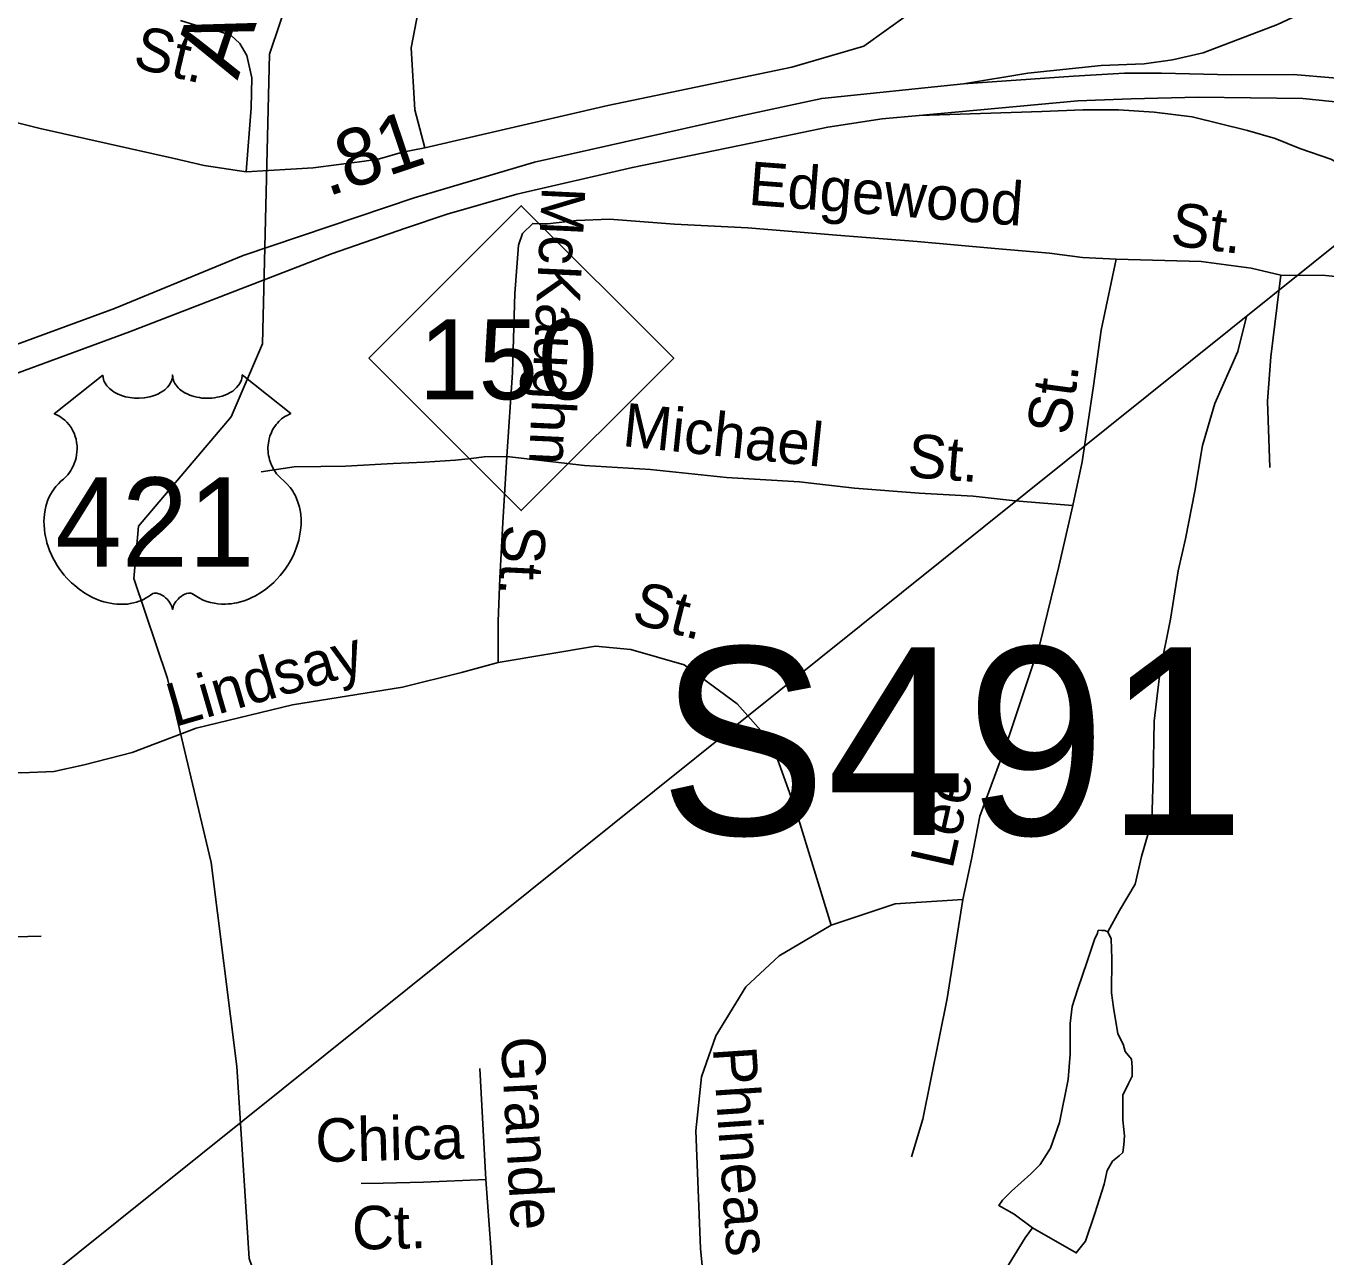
# Model space of a CAD drawing. Extents: x 1547597 to 1699558, y 810033 to 920809.
# Drawn here: x 1682523 to 1685363, y 859222 to 861911 of the extents above; entities that cross this region are included whole.
import ezdxf

# ---------------------------------------------------------------- set-up
doc = ezdxf.new("R2010")
doc.units = 0
for name, color, linetype in [('Exist Hydrographic Creek Single Shore', 7, 'Continuous'), ('Exist Hydrographic Creek Single Shore Label', 7, 'Continuous'), ('Exist Hydrographic Misc Water Feature', 7, 'Continuous'), ('Exist Road Non-System Type 51', 7, 'Continuous'), ('Exist Road Non-System Type 51 Label', 7, 'Continuous'), ('Exist Road Primary Interstate Divided Center Attributed', 7, 'Continuous'), ('Exist Road Primary Interstate Mileage Hundredths English Label', 7, 'Continuous'), ('Exist Road Primary Interstate Ramp 1 Lane Attributed', 7, 'Continuous'), ('Exist Road Primary Interstate Structure Ovrhead Sign Number Label', 7, 'Continuous'), ('Exist Road Primary NC Shield CELL', 7, 'Continuous'), ('Exist Road Primary NC Shield Number Label', 7, 'Continuous'), ('Exist Road Primary US Shield CELL', 7, 'Continuous'), ('Exist Road Primary US Shield Number Label', 7, 'Continuous'), ('Exist Utilities Electrical Transmission Line', 7, 'Continuous')]:
    doc.layers.add(name, color=color, linetype=linetype)

msp = doc.modelspace()

# ---------------------------------------------------------------- linework, layer by layer
at = {"layer": 'Exist Hydrographic Creek Single Shore'}
msp.add_lwpolyline([(1683940.7, 855122.4), (1683804.1, 855511.3), (1683736.3, 856102.6), (1683665.1, 856721.6), (1683677.9, 856821.6), (1683662.9, 856972.9), (1683638.5, 857190.6), (1683631.7, 857357.5), (1683581.3, 857626.6), (1683409.9, 857996.5), (1683356.5, 858225.2), (1683010.1, 859218.5), (1682983.4, 859637.9), (1682927.7, 860083.3), (1682831.7, 860485.7), (1682758.7, 860703.8), (1682768.6, 860818.5), (1682970.7, 861057.3), (1683039.7, 861216.7), (1683054.7, 861850), (1683459.7, 863053), (1683765.7, 863660.6)], dxfattribs=at)
at = {"layer": 'Exist Hydrographic Misc Water Feature'}
for points in [[(1685189.4, 861276.4), (1685170.8, 861200.4), (1685120.4, 861086.6), (1685093.8, 860994.4), (1685077.2, 860894.6), (1685056.6, 860790.8), (1685040.2, 860720.6), (1685023.7, 860615.1), (1685000.8, 860503.1), (1684988.3, 860392.5), (1684985.7, 860268.7), (1684983.1, 860174.3), (1684960.5, 860096.8), (1684946.5, 860036.4), (1684912, 859978.9), (1684887, 859931.8)], [(1684722.4, 859285.2), (1684682.3, 859315.5), (1684648.5, 859334.3), (1684656.4, 859345.5), (1684676.5, 859365.7), (1684718.8, 859403.4), (1684738.8, 859423.5), (1684761.2, 859459.2), (1684781.4, 859515.4), (1684800, 859609.4), (1684804.3, 859665.1), (1684804.6, 859695.5), (1684804.6, 859731.6), (1684808.9, 859769.2), (1684821.2, 859807.6), (1684841.4, 859867), (1684857.6, 859915.1), (1684863.9, 859929), (1684865.8, 859935.5), (1684873.8, 859935.3), (1684879.9, 859935.2), (1684887, 859931.8)], [(1684887, 859931.8), (1684893.7, 859916.8), (1684895.5, 859873.4), (1684895, 859798.7), (1684898.9, 859766.6), (1684908.6, 859709), (1684920.5, 859686.5), (1684924.5, 859670.9), (1684938.3, 859654.2), (1684940.2, 859636.9), (1684940.2, 859616.4), (1684932, 859600.9), (1684919.8, 859574.9), (1684919.7, 859550.3), (1684919.5, 859520.8), (1684921.4, 859500.3), (1684923.3, 859486.3), (1684921.4, 859466.6), (1684919.2, 859450.2), (1684911.2, 859443), (1684897, 859431), (1684885, 859410.7), (1684878.8, 859380.5), (1684858.3, 859316.9), (1684838.1, 859256.6), (1684817.8, 859230.7), (1684722.4, 859285.2)], [(1684722.4, 859285.2), (1684706.1, 859263.3), (1684659.5, 859188), (1684572.8, 859068.3), (1684472.1, 858932.5), (1684345.7, 858798.2), (1684249.3, 858687), (1684114.3, 858557.6), (1683965.4, 858406.4), (1683783.8, 858207.9), (1683673.3, 858122.4), (1683409.9, 857996.5)]]:
    msp.add_lwpolyline(points, dxfattribs=at)
at = {"layer": 'Exist Road Non-System Type 51'}
msp.add_line((1683514.7, 859633.2), (1683527.8, 859390.8), dxfattribs=at)
for points in [[(1683606.4, 862987.1), (1683535, 862849.4), (1683520.4, 862725.8), (1683531, 862608.6), (1683531, 862484.7), (1683519, 862395.4), (1683476.4, 862252.1), (1683433.8, 862108.2), (1683383.2, 861962.2), (1683364.6, 861863.6), (1683372.1, 861728.4), (1683393.9, 861645.1)], [(1683393.9, 861645.1), (1683794.1, 861737.5), (1684196.1, 861821.4), (1684353.3, 861866.9), (1684451.2, 861936.9), (1684531.6, 862041.8), (1684591, 862185.3), (1684664.4, 862279.7), (1684765.8, 862356.7)], [(1683004, 861592.5), (1683014.8, 861732.4), (1683016.2, 861798.4), (1683005.1, 861846.6), (1682989.7, 861872.9), (1682970, 861891.3), (1682936.2, 861902), (1682914.3, 861906.5), (1682860.6, 861923.6)], [(1682069.7, 861801.5), (1682247, 861761.9), (1682412.3, 861722.5), (1682553.7, 861687.7), (1682846.5, 861621.7), (1682912.2, 861606.4), (1683004, 861592.5)], [(1683004, 861592.5), (1683150.5, 861601.5), (1683262.4, 861616.1), (1683295.1, 861621), (1683345.5, 861636), (1683393.9, 861645.1)], [(1683573.8, 860970.6), (1683585.5, 861154.5), (1683591, 861326.5), (1683599.1, 861432.4), (1683607.7, 861458.2), (1683630.1, 861479.8), (1683648.1, 861478.8), (1683662.6, 861478.8), (1683725.5, 861486), (1683797.7, 861488.9), (1683939.6, 861478), (1684100.2, 861470.2), (1684294, 861454.3), (1684469.8, 861440.7), (1684639.6, 861425.3), (1684759.5, 861414.9), (1684831.3, 861405.4), (1684905.3, 861401.9)], [(1684905.3, 861401.9), (1684872.1, 861246.5), (1684855.7, 861124.8), (1684830.3, 860959.2), (1684810.4, 860863.6)], [(1684905.3, 861401.9), (1685090.9, 861396.5), (1685199.7, 861382), (1685264.8, 861366.6)], [(1685264.8, 861366.6), (1685243.1, 861188.4), (1685235.9, 861091.6), (1685240.8, 860946.4)], [(1685264.8, 861366.6), (1685362.4, 861366.3), (1685412.3, 861361.3)], [(1683036.8, 860937.5), (1683109, 860948), (1683167.1, 860948.9), (1683221.1, 860949.8), (1683325.3, 860955.7), (1683393.4, 860958.3), (1683461.5, 860962.9), (1683495.6, 860966.2), (1683523.7, 860969.7), (1683573.8, 860970.6)], [(1683573.8, 860970.6), (1683564.8, 860826.8), (1683558.4, 860704.8), (1683554.5, 860610.9), (1683554.6, 860520.8)], [(1683573.8, 860970.6), (1683743.5, 860951.2), (1683887.4, 860942.3), (1684053.1, 860924.9), (1684213, 860915.7), (1684332.8, 860901.2), (1684474.7, 860890.4), (1684592.6, 860884), (1684684.5, 860874.1), (1684746.4, 860868.9), (1684810.4, 860863.6)], [(1684810.4, 860863.6), (1684779.6, 860730.1), (1684738.2, 860560.9), (1684709.5, 860476.4), (1684663.5, 860338.5), (1684606.8, 860184.9), (1684588.9, 860091.2), (1684569.7, 860002.8)], [(1683554.6, 860520.8), (1683767.2, 860556.3), (1683844.6, 860549), (1683960.7, 860515.2), (1684076.8, 860430.4), (1684151.7, 860345.7), (1684204.9, 860198.1), (1684282.3, 859946.4)], [(1681582.2, 860262.6), (1681804.4, 860264.1), (1682016.6, 860267.8), (1682220.8, 860273.7), (1682395.1, 860280.2), (1682513.1, 860279.8), (1682583.2, 860282.3), (1682649.6, 860297), (1682754.6, 860323.9), (1682894.9, 860377.2), (1683105.3, 860428), (1683345.4, 860467), (1683474.1, 860498.4), (1683554.6, 860520.8)], [(1684569.7, 860002.8), (1684422.1, 859993.1), (1684282.3, 859946.4)], [(1684569.7, 860002.8), (1684535.4, 859786.6), (1684482.2, 859522.8), (1684458, 859440.5)], [(1681986.9, 859890.2), (1682177.2, 859900.4), (1682353.6, 859914.8), (1682467.8, 859920.5), (1682555.9, 859922.7)], [(1684282.3, 859946.4), (1684168.2, 859879.4), (1684095.6, 859811.6), (1684030.3, 859705.1), (1683998.9, 859615.6), (1683986.8, 859497), (1683996.5, 859240.4), (1684021.8, 858982.6)], [(1683527.8, 859390.8), (1683391.6, 859385.5), (1683303.5, 859383.3), (1683255.4, 859382.3)], [(1683527.8, 859390.8), (1683538.8, 859242.5), (1683549.4, 859078.2), (1683559, 858955.9)]]:
    msp.add_lwpolyline(points, dxfattribs=at)
at = {"layer": 'Exist Road Primary Interstate Divided Center Attributed'}
for points in [[(1685475.6, 861792.3), (1685451.8, 861793.1), (1685378.6, 861798.2), (1685291.8, 861805.2), (1685156.9, 861804.7), (1685003.7, 861808.6), (1684923, 861808.6), (1684811.8, 861801.4), (1684571.7, 861785.3)], [(1684571.7, 861785.3), (1684261.7, 861753.2), (1684091.9, 861716.4), (1683831.7, 861658.3), (1683633.6, 861614), (1683370.6, 861536.1), (1682997.6, 861409.9), (1682715.8, 861294.4), (1682380.3, 861170.9), (1682047.6, 861050), (1681859.4, 860972.6), (1681573.4, 860857.7)], [(1684474.8, 861715.5), (1684821.4, 861748), (1684937.6, 861752.1), (1685084.5, 861755.8), (1685313.2, 861752.7), (1685434, 861740.5), (1685654.9, 861731.9), (1685712.6, 861726.5)], [(1681572.5, 860808.1), (1681827.7, 860902), (1682132.6, 861017.8), (1682421.6, 861122.6), (1682749, 861243.1), (1683190.5, 861413.5), (1683351.7, 861469.7), (1683442.9, 861500.1), (1683595.2, 861543.8), (1683847.8, 861602.3), (1684106.9, 861655.5), (1684274.7, 861690.4), (1684393.9, 861708.4), (1684474.8, 861715.5)]]:
    msp.add_lwpolyline(points, dxfattribs=at)
at = {"layer": 'Exist Road Primary Interstate Ramp 1 Lane Attributed'}
for points in [[(1685593.4, 862046.7), (1685554, 862031), (1685536.9, 862026.3), (1685505.8, 862018.3), (1685460.5, 862002.7), (1685425, 861989.9), (1685378.9, 861971.8), (1685257.5, 861914.5), (1685094.9, 861852.8), (1685028.1, 861837.6), (1684965.9, 861828.9), (1684872.4, 861824.7), (1684711.6, 861808.6), (1684571.7, 861785.3)], [(1684474.8, 861715.5), (1684742.4, 861724.3), (1684832.3, 861728), (1684909.7, 861728), (1684988, 861722.9), (1685070.9, 861712.7), (1685191.6, 861683.3), (1685252.5, 861665.3), (1685306.5, 861643.9), (1685374, 861620.5), (1685428.7, 861591.3), (1685476.6, 861571.1), (1685588.1, 861522.2), (1685656.3, 861507.5), (1685711.6, 861503.8), (1685778.8, 861507.5)]]:
    msp.add_lwpolyline(points, dxfattribs=at)
at = {"layer": 'Exist Road Primary NC Shield CELL'}
msp.add_lwpolyline([(1683272.1, 861185.5), (1683605.1, 861518.5), (1683938.1, 861185.5), (1683605.1, 860852.5)], close=True, dxfattribs=at)
at = {"layer": 'Exist Road Primary US Shield CELL'}
msp.add_lwpolyline([(1682690.9, 861148.6), (1682691.2, 861144.2), (1682692.2, 861139), (1682693, 861136.3), (1682695.5, 861131.2), (1682699.5, 861125.1), (1682705.1, 861119.1), (1682711.5, 861113.9), (1682715.7, 861111.2), (1682723, 861107.3), (1682731.2, 861103.8), (1682740.4, 861101.2), (1682749.7, 861099.3), (1682759.9, 861098.2), (1682770.1, 861098), (1682781, 861098.8), (1682793, 861101.1), (1682798.6, 861102.5), (1682804.8, 861104.7), (1682810.6, 861107.1), (1682816.9, 861110.5), (1682822, 861113.7), (1682826, 861116.6), (1682831.7, 861122), (1682836.1, 861127.6), (1682838, 861130.7), (1682839.7, 861133.8), (1682841.9, 861140.2), (1682842.5, 861143), (1682843, 861148.9), (1682843.3, 861143.9), (1682843.8, 861140.9), (1682844.7, 861137.8), (1682845.9, 861134.6), (1682848.2, 861130.1), (1682850.7, 861126.3), (1682855.4, 861120.8), (1682858.4, 861118), (1682861.1, 861115.8), (1682868.3, 861110.8), (1682876.7, 861106.6), (1682880.9, 861104.7), (1682885.1, 861103.2), (1682890.5, 861101.6), (1682896.1, 861100.3), (1682901.6, 861099.3), (1682907.3, 861098.5), (1682913.1, 861098.1), (1682917.8, 861098), (1682923.6, 861098), (1682928.9, 861098.3), (1682934.3, 861099), (1682940.4, 861100), (1682945.2, 861101), (1682951.6, 861102.7), (1682957.4, 861104.8), (1682962.5, 861107), (1682969.1, 861110.5), (1682974.4, 861113.8), (1682978.3, 861116.9), (1682982.9, 861121.2), (1682987.3, 861126.3), (1682989.9, 861130), (1682991.7, 861133.8), (1682993.4, 861137.8), (1682994.4, 861142.1), (1682995, 861145.8), (1682995.1, 861149), (1683101.3, 861064.3), (1683098.8, 861063.4), (1683093.1, 861060.5), (1683088.5, 861057.8), (1683081.2, 861052.7), (1683078, 861049.9), (1683074.9, 861046.9), (1683072, 861043.8), (1683069.5, 861040.8), (1683066.4, 861036.5), (1683063.6, 861032.3), (1683060.9, 861027.6), (1683058.9, 861023.5), (1683055.7, 861014.9), (1683054.1, 861009.5), (1683053.1, 861005), (1683051.8, 860995.5), (1683051.5, 860991), (1683051.5, 860986.5), (1683051.8, 860981.8), (1683052.2, 860977.3), (1683053, 860972.6), (1683053.8, 860968.4), (1683055.1, 860963.3), (1683057, 860957.4), (1683059.3, 860951.7), (1683064.2, 860942.5), (1683070.4, 860933.1), (1683074.9, 860927.8), (1683079.3, 860923.3), (1683085.8, 860917.7), (1683089.4, 860914.6), (1683093.5, 860910.5), (1683100.1, 860902.8), (1683102.8, 860899.1), (1683105.5, 860895.1), (1683108.1, 860890.8), (1683110.6, 860886.3), (1683112.6, 860882.4), (1683116.3, 860873.3), (1683119, 860864.4), (1683120.3, 860859.8), (1683122.3, 860849.3), (1683123, 860844.2), (1683123.8, 860834), (1683123.9, 860821.7), (1683122.9, 860810), (1683120.7, 860796.4), (1683118.9, 860788.2), (1683116.1, 860778.8), (1683113.4, 860770.5), (1683108.6, 860758.4), (1683104.3, 860749.6), (1683098.7, 860739.3), (1683094.8, 860733.1), (1683090.4, 860726.4), (1683084.8, 860718.8), (1683078.3, 860710.6), (1683070.4, 860702), (1683064.1, 860695.7), (1683055.8, 860688.3), (1683050.8, 860684.1), (1683043.6, 860678.7), (1683033.8, 860672.2), (1683024.2, 860666.6), (1683015.9, 860662.4), (1683008.7, 860659.2), (1682999.2, 860655.7), (1682983.6, 860651.3), (1682977.8, 860650.1), (1682971.1, 860649.1), (1682964.7, 860648.5), (1682958.6, 860648.1), (1682950.3, 860648.1), (1682942.1, 860648.8), (1682934.3, 860649.9), (1682926.2, 860651.6), (1682917.7, 860654.1), (1682910, 860657.1), (1682902.2, 860660.9), (1682889.1, 860669.2), (1682885.3, 860671.2), (1682883.2, 860671.8), (1682878.1, 860672.1), (1682873.3, 860671.1), (1682868.4, 860669.1), (1682865.5, 860667.5), (1682861.5, 860665), (1682858.5, 860662.6), (1682854.9, 860659.1), (1682852.4, 860656.2), (1682850.5, 860654), (1682846.8, 860648.1), (1682845.4, 860645.4), (1682844.1, 860641.8), (1682842.8, 860636.5), (1682841.2, 860643.2), (1682839.2, 860647.6), (1682837, 860651.3), (1682834.6, 860654.7), (1682830.9, 860658.9), (1682827.6, 860662.1), (1682823.6, 860665.4), (1682819.3, 860668), (1682815.9, 860669.7), (1682812.7, 860670.9), (1682808.9, 860671.9), (1682805.8, 860672.1), (1682803.2, 860672.1), (1682799.7, 860671.3), (1682794.8, 860667.8), (1682790.3, 860664.6), (1682785.3, 860661.6), (1682779.4, 860658.4), (1682775.1, 860656.4), (1682770, 860654.4), (1682763.9, 860652.4), (1682757.4, 860650.7), (1682750.7, 860649.4), (1682744.8, 860648.4), (1682738.5, 860647.9), (1682732.7, 860647.7), (1682726.8, 860647.8), (1682721.2, 860648.2), (1682714.7, 860648.8), (1682706.7, 860650), (1682700, 860651.5), (1682693, 860653.3), (1682685.8, 860655.6), (1682678.1, 860658.6), (1682668.4, 860662.8), (1682661.7, 860666.2), (1682651.1, 860672.3), (1682638.7, 860680.9), (1682629.3, 860688.5), (1682622.4, 860694.7), (1682612.3, 860705), (1682606.4, 860711.7), (1682597, 860723.8), (1682591.1, 860732.5), (1682587.2, 860738.9), (1682581.6, 860749.2), (1682578.5, 860755.7), (1682574.4, 860765.1), (1682571.3, 860773.7), (1682568.6, 860781.9), (1682567.2, 860787.1), (1682565.2, 860796.2), (1682564, 860802.7), (1682562.8, 860811.5), (1682562.1, 860820.9), (1682562, 860829.5), (1682562.2, 860836.7), (1682563.1, 860845), (1682564.5, 860853.9), (1682566.2, 860861.5), (1682567.7, 860866.9), (1682570, 860873.6), (1682572.9, 860880.9), (1682576.5, 860888), (1682579.8, 860893.8), (1682584, 860900.1), (1682588.2, 860905.4), (1682593.6, 860911.3), (1682599.2, 860916.7), (1682604.4, 860920.9), (1682610.6, 860927), (1682613.8, 860930.6), (1682617.6, 860935.7), (1682620.7, 860940.4), (1682623.2, 860944.6), (1682626.4, 860950.8), (1682628.3, 860955.5), (1682630.8, 860962.6), (1682632, 860967.7), (1682633.3, 860974.1), (1682634.1, 860980.2), (1682634.4, 860987.8), (1682634.2, 860994.1), (1682633.4, 861001.4), (1682632, 861008.5), (1682630.3, 861014.6), (1682627.7, 861021.7), (1682625.3, 861026.8), (1682621.2, 861033.8), (1682616.7, 861040.2), (1682612, 861045.5), (1682607.3, 861050.2), (1682602.8, 861053.8), (1682598.5, 861056.8), (1682593.1, 861060.1), (1682587.9, 861062.7), (1682584.6, 861064)], close=True, dxfattribs=at)
at = {"layer": 'Exist Utilities Electrical Transmission Line'}
msp.add_lwpolyline([(1658056.2, 847054), (1658642.6, 847434.5), (1659307.8, 847869.8), (1659997.1, 848323.1), (1660793.1, 848832.8), (1661317.2, 849168.1), (1662048.9, 849658.7), (1662732.4, 850115.9), (1663434, 850590.9), (1663897.7, 850898.8), (1664365.3, 851202.9), (1664738.3, 851460.1), (1664875.4, 851550.3), (1665348, 851760.2), (1665856.4, 851987.6), (1666371.1, 852215.1), (1666960, 852471.5), (1667669.1, 852779.9), (1672104.2, 854678.6), (1675930.7, 856261.4), (1682296.2, 858958.5), (1686555.2, 862371.2)], dxfattribs=at)

# ---------------------------------------------------------------- texts
at = {"layer": 'Exist Hydrographic Creek Single Shore Label'}
msp.add_text('Abbotts', height=150, rotation=71.3953, dxfattribs=at).set_placement((1682984.8, 861791.7))
at = {"layer": 'Exist Road Non-System Type 51 Label'}
for s, rotation, p in [('St.', 346.5493, (1682753.3, 861821.6)), ('Edgewood', 355.5766, (1684099.5, 861520.9)), ('McKaughn', 267.3012, (1683650.3, 861561.5)), ('St.', 352.8629, (1685020.8, 861432.7)), ('St.', 82.3263, (1684803.5, 861015.1)), ('Michael', 354.0059, (1683823.9, 860993.8)), ('St.', 355.6474, (1684447.1, 860926.3)), ('St.', 267.1804, (1683564, 860823.6)), ('St.', 345.691, (1683843.2, 860607.7)), ('Lindsay', 16.1818, (1682847, 860379.2)), ('Lee', 77.356, (1684546.8, 860066.6)), ('Grande', 273.0935, (1683560.3, 859701.2)), ('Phineas', 273.8641, (1684023.6, 859678.9)), ('Chica', 1.4314, (1683156.1, 859428.8)), ('Ct.', 1.4314, (1683236.1, 859237.3))]:
    msp.add_text(s, height=95, rotation=rotation, dxfattribs=at).set_placement(p)
at = {"layer": 'Exist Road Primary Interstate Mileage Hundredths English Label'}
msp.add_text('.81', height=125, rotation=18.6958, dxfattribs=at).set_placement((1683181.3, 861538))
at = {"layer": 'Exist Road Primary Interstate Structure Ovrhead Sign Number Label'}
msp.add_text('S491', height=410.1, dxfattribs=at).set_placement((1683906.4, 860144))
at = {"layer": 'Exist Road Primary NC Shield Number Label'}
msp.add_text('150', height=175, dxfattribs=at).set_placement((1683381.3, 861095.7))
at = {"layer": 'Exist Road Primary US Shield Number Label'}
msp.add_text('421', height=195, dxfattribs=at).set_placement((1682587, 860729.9))

doc.saveas('drawing.dxf')
